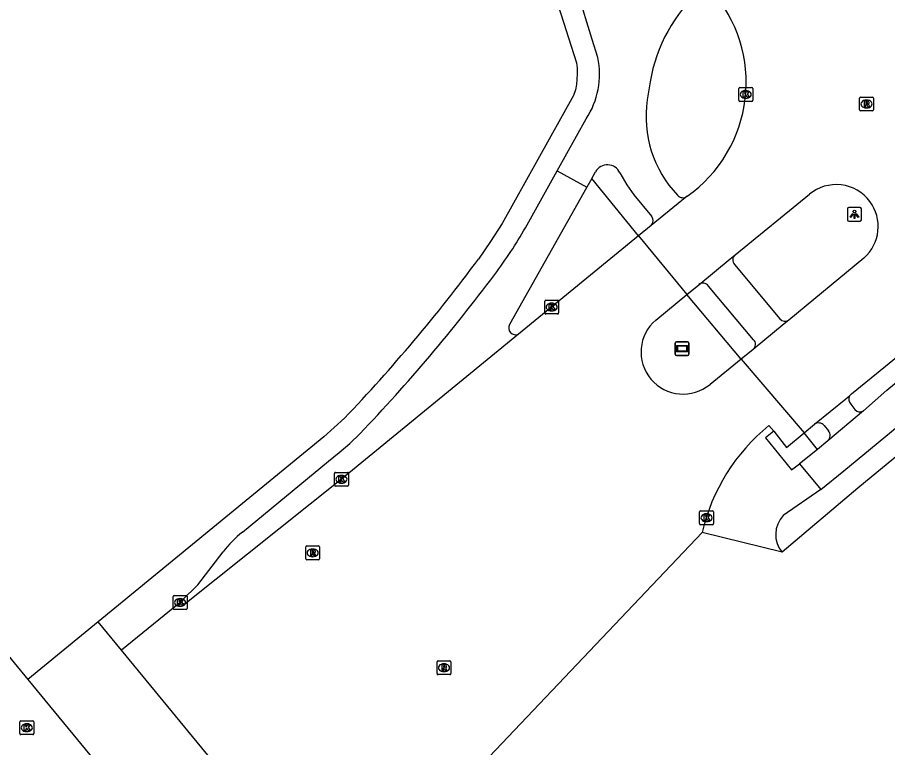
# Model space of a CAD drawing. Extents: x 156141 to 158132, y 385651 to 388399.
# Drawn here: x 157052.6 to 157115.3, y 386321.6 to 386374.2 of the extents above; entities that cross this region are included whole.
import ezdxf

# ---------------------------------------------------------------- set-up
doc = ezdxf.new("R2010")
doc.units = 0
for name, color, linetype in [('IMGEO_Erf', 7, 'Continuous'), ('IMGEO_Fietspad_gesloten', 7, 'Continuous'), ('IMGEO_Fietspad_open', 7, 'Continuous'), ('IMGEO_Kolk', 7, 'Continuous'), ('IMGEO_Lichtpunt', 7, 'Continuous'), ('IMGEO_Pand', 7, 'Continuous'), ('IMGEO_Reclamebord', 7, 'Continuous'), ('IMGEO_Rijbaan_lokaal_gesloten', 7, 'Continuous'), ('IMGEO_Rioolput', 7, 'Continuous'), ('IMGEO_Voetpad_open', 7, 'Continuous')]:
    doc.layers.add(name, color=color, linetype=linetype)

msp = doc.modelspace()

# ---------------------------------------------------------------- linework, layer by layer
at = {"layer": 'IMGEO_Erf'}
msp.add_lwpolyline([(157058.397, 386330.643), (157053.342, 386326.489)], dxfattribs=at)
at = {"layer": 'IMGEO_Fietspad_gesloten'}
for points in [[(157110.471, 386340.192), (157112.114, 386341.547), (157123.382, 386350.841), (157148.12, 386371.181), (157163.545, 386383.881)], [(157113.537, 386345.866), (157115.219, 386347.356), (157128.293, 386358.173), (157146.236, 386372.703)], [(157089.178, 386359.06), (157091.475, 386363.174)], [(157091.475, 386363.174), (157093.603, 386361.995)], [(157093.603, 386361.995), (157088.029, 386352.092)], [(157113.537, 386345.866), (157110.966, 386343.707)], [(157068.8, 386337.123), (157074.989, 386342.223), (157075.755, 386342.857), (157076.534, 386343.515), (157077.259, 386344.216)], [(157107.075, 386344.39), (157106.47, 386343.924), (157108.35, 386341.605), (157108.934, 386342.043)], [(157110.966, 386343.707), (157110.221, 386343.082)], [(157110.221, 386343.082), (157108.934, 386342.043)], [(157108.934, 386342.043), (157110.471, 386340.192)], [(157110.471, 386340.192), (157107.758, 386338.314)], [(157107.677, 386335.667), (157101.909, 386337.094)], [(157064.3, 386332.053), (157064.435, 386332.182), (157065.567, 386333.322), (157067.4, 386335.706)]]:
    msp.add_lwpolyline(points, dxfattribs=at)
for centre, radius, start, end in [((157061.422, 386374.818), 31.917, 323.1843, 330.41468), ((156985.554, 386431.699), 126.74, 316.34976, 323.15112), ((157088.481, 386351.858), 0.509, 152.60164, 294.11077), ((157109.205, 386336.945), 1.992, 136.59034, 219.90417), ((157074.356, 386330.233), 8.851, 128.88472, 141.80681)]:
    msp.add_arc(centre, radius, start, end, dxfattribs=at)
at = {"layer": 'IMGEO_Fietspad_open'}
for points in [[(157094.403, 386371.327), (157094, 386372.63), (157092.947, 386376.03)], [(157098.168, 386369.574), (157097.959, 386368.278)], [(157091.475, 386363.174), (157093.559, 386366.908)], [(157093.959, 386362.621), (157094.229, 386363.1)], [(157095.983, 386363.029), (157096.491, 386362.16), (157096.998, 386361.437), (157098.272, 386359.896)], [(157093.959, 386362.621), (157093.603, 386361.995)], [(157104.249, 386356.411), (157107.521, 386352.504)], [(157105.62, 386350.993), (157102.376, 386354.86)], [(157112.615, 386346.35), (157112.92, 386345.961)], [(157110.706, 386344.8), (157111.019, 386344.42)]]:
    msp.add_lwpolyline(points, dxfattribs=at)
for centre, radius, start, end in [((157109.196, 386367.798), 11.17, 131.07318, 170.85276), ((157088.639, 386370.138), 5.885, 326.71508, 11.65913), ((157106.03, 386367.065), 8.161, 171.45611, 223.76688), ((157095.088, 386362.61), 0.988, 25.05414, 150.30985), ((157100.527, 386361.719), 0.492, 217.40883, 307.95462), ((157097.91, 386359.578), 0.481, 312.90211, 41.28778), ((157104.603, 386356.742), 0.485, 130.70285, 223.07369), ((157101.976, 386354.57), 0.494, 35.99674, 128.17565), ((157107.895, 386352.795), 0.474, 217.89121, 304.17274), ((157105.274, 386350.655), 0.483, 310.32297, 44.32466), ((157112.95, 386346.696), 0.481, 148.11397, 225.94797), ((157113.279, 386346.241), 0.455, 217.94992, 304.5438), ((157110.302, 386344.465), 0.525, 39.72306, 125.46949), ((157110.642, 386344.09), 0.501, 310.23899, 41.25862)]:
    msp.add_arc(centre, radius, start, end, dxfattribs=at)
at = {"layer": 'IMGEO_Kolk'}
for p, q in [((157104.554, 386368.247), (157104.554, 386369.099)), ((157104.629, 386369.173), (157105.481, 386369.173)), ((157105.042, 386368.953), (157105.067, 386368.953)), ((157105.555, 386369.099), (157105.555, 386368.247)), ((157105.481, 386368.173), (157104.629, 386368.173)), ((157105.065, 386368.393), (157105.04, 386368.393)), ((157090.574, 386352.918), (157090.574, 386353.77)), ((157090.649, 386353.844), (157091.501, 386353.844)), ((157091.062, 386353.624), (157091.087, 386353.624)), ((157091.575, 386353.77), (157091.575, 386352.918)), ((157091.085, 386353.064), (157091.06, 386353.064)), ((157091.501, 386352.844), (157090.649, 386352.844)), ((157075.424, 386340.502), (157075.424, 386341.354)), ((157075.499, 386341.428), (157076.351, 386341.428)), ((157075.912, 386341.208), (157075.937, 386341.208)), ((157076.425, 386341.354), (157076.425, 386340.502)), ((157076.351, 386340.428), (157075.499, 386340.428)), ((157075.935, 386340.648), (157075.91, 386340.648)), ((157101.731, 386337.731), (157101.731, 386338.583)), ((157101.806, 386338.657), (157102.658, 386338.657)), ((157102.732, 386338.583), (157102.732, 386337.731)), ((157102.219, 386338.437), (157102.244, 386338.437)), ((157102.658, 386337.657), (157101.806, 386337.657)), ((157102.242, 386337.877), (157102.217, 386337.877)), ((157063.8, 386331.626), (157063.8, 386332.478)), ((157063.875, 386332.552), (157064.727, 386332.552)), ((157064.288, 386332.332), (157064.313, 386332.332)), ((157064.801, 386332.478), (157064.801, 386331.626)), ((157064.311, 386331.772), (157064.286, 386331.772)), ((157064.727, 386331.552), (157063.875, 386331.552)), ((157052.828, 386323.521), (157053.68, 386323.521)), ((157052.753, 386322.595), (157052.753, 386323.447)), ((157053.241, 386323.301), (157053.266, 386323.301)), ((157053.754, 386323.447), (157053.754, 386322.595)), ((157053.68, 386322.521), (157052.828, 386322.521)), ((157053.264, 386322.741), (157053.239, 386322.741))]:
    msp.add_line(p, q, dxfattribs=at)
for points in [[(157104.554, 386368.247), (157104.554, 386369.099)], [(157104.629, 386369.173), (157105.481, 386369.173)], [(157104.875, 386368.873), (157104.998, 386368.873), (157104.998, 386368.722), (157105.128, 386368.873), (157105.292, 386368.873), (157105.146, 386368.722), (157105.299, 386368.473), (157105.147, 386368.473), (157105.062, 386368.637), (157104.998, 386368.57), (157104.998, 386368.473), (157104.875, 386368.473), (157104.875, 386368.873)], [(157105.555, 386369.099), (157105.555, 386368.247)], [(157105.481, 386368.173), (157104.629, 386368.173)], [(157090.574, 386352.918), (157090.574, 386353.77)], [(157090.649, 386353.844), (157091.501, 386353.844)], [(157091.575, 386353.77), (157091.575, 386352.918)], [(157090.895, 386353.544), (157091.018, 386353.544), (157091.018, 386353.393), (157091.148, 386353.544), (157091.312, 386353.544), (157091.166, 386353.393), (157091.319, 386353.144), (157091.167, 386353.144), (157091.082, 386353.308), (157091.018, 386353.241), (157091.018, 386353.144), (157090.895, 386353.144), (157090.895, 386353.544)], [(157091.501, 386352.844), (157090.649, 386352.844)], [(157075.424, 386340.502), (157075.424, 386341.354)], [(157075.499, 386341.428), (157076.351, 386341.428)], [(157075.745, 386341.128), (157075.868, 386341.128), (157075.868, 386340.977), (157075.998, 386341.128), (157076.162, 386341.128), (157076.016, 386340.977), (157076.169, 386340.728), (157076.017, 386340.728), (157075.932, 386340.892), (157075.868, 386340.825), (157075.868, 386340.728), (157075.745, 386340.728), (157075.745, 386341.128)], [(157076.425, 386341.354), (157076.425, 386340.502)], [(157076.351, 386340.428), (157075.499, 386340.428)], [(157101.731, 386337.731), (157101.731, 386338.583)], [(157101.806, 386338.657), (157102.658, 386338.657)], [(157102.732, 386338.583), (157102.732, 386337.731)], [(157102.052, 386338.357), (157102.175, 386338.357), (157102.175, 386338.206), (157102.305, 386338.357), (157102.469, 386338.357), (157102.323, 386338.206), (157102.476, 386337.957), (157102.324, 386337.957), (157102.239, 386338.121), (157102.175, 386338.054), (157102.175, 386337.957), (157102.052, 386337.957), (157102.052, 386338.357)], [(157102.658, 386337.657), (157101.806, 386337.657)], [(157063.8, 386331.626), (157063.8, 386332.478)], [(157063.875, 386332.552), (157064.727, 386332.552)], [(157064.121, 386332.252), (157064.244, 386332.252), (157064.244, 386332.101), (157064.374, 386332.252), (157064.538, 386332.252), (157064.392, 386332.101), (157064.545, 386331.852), (157064.393, 386331.852), (157064.308, 386332.016), (157064.244, 386331.949), (157064.244, 386331.852), (157064.121, 386331.852), (157064.121, 386332.252)], [(157064.801, 386332.478), (157064.801, 386331.626)], [(157064.727, 386331.552), (157063.875, 386331.552)], [(157052.828, 386323.521), (157053.68, 386323.521)], [(157052.753, 386322.595), (157052.753, 386323.447)], [(157053.074, 386323.221), (157053.197, 386323.221), (157053.197, 386323.07), (157053.327, 386323.221), (157053.491, 386323.221), (157053.345, 386323.07), (157053.498, 386322.821), (157053.346, 386322.821), (157053.261, 386322.985), (157053.197, 386322.918), (157053.197, 386322.821), (157053.074, 386322.821), (157053.074, 386323.221)], [(157053.754, 386323.447), (157053.754, 386322.595)], [(157053.68, 386322.521), (157052.828, 386322.521)]]:
    msp.add_lwpolyline(points, dxfattribs=at)
for centre, start, end in [((157104.631, 386369.097), 91.55205, 178.44795), ((157104.631, 386369.097), 91.55205, 178.44795), ((157105.479, 386369.097), 1.55205, 88.44795), ((157105.479, 386369.097), 1.55205, 88.44795), ((157104.631, 386368.249), 181.55205, 268.44795), ((157104.631, 386368.249), 181.55205, 268.44795), ((157105.479, 386368.249), 271.55205, 358.44795), ((157105.479, 386368.249), 271.55205, 358.44795), ((157090.651, 386353.768), 91.55205, 178.44795), ((157090.651, 386353.768), 91.55205, 178.44795), ((157091.499, 386353.768), 1.55205, 88.44795), ((157091.499, 386353.768), 1.55205, 88.44795), ((157090.651, 386352.92), 181.55205, 268.44795), ((157090.651, 386352.92), 181.55205, 268.44795), ((157091.499, 386352.92), 271.55205, 358.44795), ((157091.499, 386352.92), 271.55205, 358.44795), ((157075.501, 386341.352), 91.55205, 178.44795), ((157075.501, 386341.352), 91.55205, 178.44795), ((157076.349, 386341.352), 1.55205, 88.44795), ((157076.349, 386341.352), 1.55205, 88.44795), ((157075.501, 386340.504), 181.55205, 268.44795), ((157075.501, 386340.504), 181.55205, 268.44795), ((157076.349, 386340.504), 271.55205, 358.44795), ((157076.349, 386340.504), 271.55205, 358.44795), ((157101.808, 386338.581), 91.55205, 178.44795), ((157101.808, 386338.581), 91.55205, 178.44795), ((157102.656, 386338.581), 1.55205, 88.44795), ((157102.656, 386338.581), 1.55205, 88.44795), ((157101.808, 386337.733), 181.55205, 268.44795), ((157101.808, 386337.733), 181.55205, 268.44795), ((157102.656, 386337.733), 271.55205, 358.44795), ((157102.656, 386337.733), 271.55205, 358.44795), ((157063.877, 386332.476), 91.55205, 178.44795), ((157063.877, 386332.476), 91.55205, 178.44795), ((157064.725, 386332.476), 1.55205, 88.44795), ((157064.725, 386332.476), 1.55205, 88.44795), ((157063.877, 386331.628), 181.55205, 268.44795), ((157063.877, 386331.628), 181.55205, 268.44795), ((157064.725, 386331.628), 271.55205, 358.44795), ((157064.725, 386331.628), 271.55205, 358.44795), ((157052.83, 386323.445), 91.55205, 178.44795), ((157052.83, 386323.445), 91.55205, 178.44795), ((157053.678, 386323.445), 1.55205, 88.44795), ((157053.678, 386323.445), 1.55205, 88.44795), ((157052.83, 386322.597), 181.55205, 268.44795), ((157052.83, 386322.597), 181.55205, 268.44795), ((157053.678, 386322.597), 271.55205, 358.44795), ((157053.678, 386322.597), 271.55205, 358.44795)]:
    msp.add_arc(centre, 0.0765, start, end, dxfattribs=at)
for centre, major_axis, ratio, start_param, end_param in [((157105.041, 386368.673), (-0.387, 0.002), 0.722429, 4.712389, 7.853982), ((157105.066, 386368.673), (-0.39, 0.002), 0.717154, 1.570796, 4.712389), ((157091.061, 386353.344), (-0.387, 0.002), 0.722429, 4.712389, 7.853982), ((157091.086, 386353.344), (-0.39, 0.002), 0.717154, 1.570796, 4.712389), ((157075.911, 386340.928), (-0.387, 0.002), 0.722429, 4.712389, 7.853982), ((157075.936, 386340.928), (-0.39, 0.002), 0.717154, 1.570796, 4.712389), ((157102.218, 386338.157), (-0.387, 0.002), 0.722429, 4.712389, 7.853982), ((157102.243, 386338.157), (-0.39, 0.002), 0.717154, 1.570796, 4.712389), ((157064.287, 386332.052), (-0.387, 0.002), 0.722429, 4.712389, 7.853982), ((157064.312, 386332.052), (-0.39, 0.002), 0.717154, 1.570796, 4.712389), ((157053.24, 386323.021), (-0.387, 0.002), 0.722429, 4.712389, 7.853982), ((157053.265, 386323.021), (-0.39, 0.002), 0.717154, 1.570796, 4.712389)]:
    msp.add_ellipse(centre, major_axis=major_axis, ratio=ratio, start_param=start_param, end_param=end_param, dxfattribs=at)
at = {"layer": 'IMGEO_Lichtpunt'}
for p, q in [((157113.289, 386360.523), (157112.481, 386360.523)), ((157113.289, 386360.523), (157112.481, 386360.523)), ((157112.387, 386360.428), (157112.387, 386359.621)), ((157112.387, 386360.428), (157112.387, 386359.621)), ((157113.383, 386359.621), (157113.383, 386360.428)), ((157113.383, 386359.621), (157113.383, 386360.428)), ((157112.481, 386359.527), (157113.289, 386359.527)), ((157112.481, 386359.527), (157113.289, 386359.527))]:
    msp.add_line(p, q, dxfattribs=at)
for points in [[(157112.761, 386360.092), (157112.8, 386360.064), (157112.612, 386359.802), (157112.574, 386359.829), (157112.761, 386360.092)], [(157112.863, 386360.044), (157112.91, 386360.044), (157112.91, 386359.722), (157112.863, 386359.722), (157112.863, 386360.044)], [(157112.973, 386360.064), (157113.011, 386360.091), (157113.198, 386359.829), (157113.159, 386359.801), (157112.973, 386360.064)]]:
    msp.add_lwpolyline(points, dxfattribs=at)
msp.add_circle((157112.886, 386360.226), 0.0994, dxfattribs=at)
for centre, start, end in [((157112.481, 386360.428), 90, 180), ((157112.481, 386360.428), 90, 180), ((157113.289, 386360.428), 0, 90), ((157113.289, 386360.428), 0, 90), ((157112.481, 386359.621), 180, 270), ((157112.481, 386359.621), 180, 270), ((157113.289, 386359.621), 270, 0), ((157113.289, 386359.621), 270, 360)]:
    msp.add_arc(centre, 0.0946, start, end, dxfattribs=at)
at = {"layer": 'IMGEO_Pand'}
for points in [[(156998.629, 386281.535), (156988.881, 386285.667), (157047.403, 386333.711), (157053.342, 386326.489)], [(157053.342, 386326.489), (157058.141, 386320.653)]]:
    msp.add_lwpolyline(points, dxfattribs=at)
at = {"layer": 'IMGEO_Reclamebord'}
for p, q in [((157099.975, 386349.947), (157099.975, 386350.747)), ((157099.975, 386350.747), (157099.975, 386349.947)), ((157100.075, 386350.847), (157100.865, 386350.847)), ((157100.865, 386350.847), (157100.075, 386350.847)), ((157100.965, 386350.747), (157100.965, 386349.947)), ((157100.965, 386349.947), (157100.965, 386350.747)), ((157100.865, 386349.847), (157100.075, 386349.847)), ((157100.075, 386349.847), (157100.865, 386349.847))]:
    msp.add_line(p, q, dxfattribs=at)
for points in [[(157100.076, 386350.579), (157100.864, 386350.579), (157100.864, 386350.115), (157100.076, 386350.115), (157100.076, 386350.579)], [(157100.141, 386350.514), (157100.141, 386350.18), (157100.799, 386350.18), (157100.799, 386350.514), (157100.141, 386350.514)]]:
    msp.add_lwpolyline(points, dxfattribs=at)
for centre, start, end in [((157100.075, 386350.747), 90, 180), ((157100.075, 386350.747), 90, 180), ((157100.865, 386350.747), 0, 90), ((157100.865, 386350.747), 360, 90), ((157100.075, 386349.947), 180, 270), ((157100.075, 386349.947), 180, 270), ((157100.865, 386349.947), 270, 0), ((157100.865, 386349.947), 270, 0)]:
    msp.add_arc(centre, 0.1, start, end, dxfattribs=at)
at = {"layer": 'IMGEO_Rijbaan_lokaal_gesloten'}
for points in [[(157112.541, 386346.95), (157112.664, 386347.083), (157115.131, 386349.076), (157145.166, 386373.702)], [(157100.829, 386361.331), (157100.457, 386361.029), (157098.238, 386359.226)], [(157104.287, 386357.11), (157109.637, 386361.474)], [(157098.238, 386359.226), (157097.334, 386358.483)], [(157097.334, 386358.483), (157088.689, 386351.393)], [(157097.334, 386358.483), (157100.809, 386354.251)], [(157101.671, 386354.958), (157103.922, 386356.81), (157104.287, 386357.11)], [(157113.574, 386356.875), (157108.161, 386352.403)], [(157100.809, 386354.251), (157101.671, 386354.958)], [(157098.58, 386352.409), (157100.809, 386354.251)], [(157108.161, 386352.403), (157107.828, 386352.13), (157105.587, 386350.287)], [(157088.689, 386351.393), (157075.926, 386340.926), (157064.642, 386331.927), (157064.3, 386332.053)], [(157105.587, 386350.287), (157104.724, 386349.584)], [(157104.724, 386349.584), (157102.481, 386347.77)], [(157104.724, 386349.584), (157109.263, 386344.286)], [(157109.998, 386344.892), (157112.266, 386346.727), (157112.541, 386346.95)], [(157106.725, 386344.796), (157107.075, 386344.39)], [(157109.263, 386344.286), (157109.998, 386344.892)], [(157107.075, 386344.39), (157107.986, 386343.215), (157109.263, 386344.286)], [(157101.909, 386337.094), (157075.753, 386309.542), (157060.074, 386328.604)], [(157064.3, 386332.053), (157060.074, 386328.604)]]:
    msp.add_lwpolyline(points, dxfattribs=at)
for centre, radius, start, end in [((157095.051, 386369.536), 10.035, 305.15613, 41.49671), ((157111.569, 386359.142), 3.029, 36.82998, 129.63283), ((157111.571, 386359.143), 3.026, 311.45353, 36.82518), ((157100.545, 386350.101), 3.031, 130.4106, 309.7113), ((157115.55, 386333.921), 14.005, 129.05881, 166.90636)]:
    msp.add_arc(centre, radius, start, end, dxfattribs=at)
at = {"layer": 'IMGEO_Rioolput'}
for p, q in [((157113.255, 386367.558), (157113.255, 386368.41)), ((157113.33, 386368.484), (157114.182, 386368.484)), ((157113.743, 386368.264), (157113.768, 386368.264)), ((157114.256, 386368.41), (157114.256, 386367.558)), ((157114.182, 386367.484), (157113.33, 386367.484)), ((157113.766, 386367.704), (157113.741, 386367.704)), ((157073.353, 386335.197), (157073.353, 386336.049)), ((157073.428, 386336.123), (157074.28, 386336.123)), ((157074.354, 386336.049), (157074.354, 386335.197)), ((157073.841, 386335.903), (157073.866, 386335.903)), ((157074.28, 386335.123), (157073.428, 386335.123)), ((157073.864, 386335.343), (157073.839, 386335.343)), ((157082.811, 386326.92), (157082.811, 386327.772)), ((157082.886, 386327.846), (157083.738, 386327.846)), ((157083.299, 386327.626), (157083.324, 386327.626)), ((157083.812, 386327.772), (157083.812, 386326.92)), ((157083.738, 386326.846), (157082.886, 386326.846)), ((157083.322, 386327.066), (157083.297, 386327.066))]:
    msp.add_line(p, q, dxfattribs=at)
for points in [[(157113.255, 386367.558), (157113.255, 386368.41)], [(157113.33, 386368.484), (157114.182, 386368.484)], [(157113.844, 386368.182), (157113.592, 386368.184), (157113.592, 386367.784)], [(157113.77, 386368.103), (157113.716, 386368.103), (157113.716, 386368.022)], [(157113.716, 386368.022), (157113.768, 386368.022)], [(157114.256, 386368.41), (157114.256, 386367.558)], [(157114.182, 386367.484), (157113.33, 386367.484)], [(157113.592, 386367.784), (157113.716, 386367.784), (157113.716, 386367.946), (157113.727, 386367.946)], [(157113.774, 386367.917), (157113.845, 386367.784), (157113.985, 386367.784), (157113.92, 386367.91)], [(157073.353, 386335.197), (157073.353, 386336.049)], [(157073.428, 386336.123), (157074.28, 386336.123)], [(157074.354, 386336.049), (157074.354, 386335.197)], [(157073.942, 386335.821), (157073.69, 386335.823), (157073.69, 386335.423)], [(157073.69, 386335.423), (157073.814, 386335.423), (157073.814, 386335.585), (157073.825, 386335.585)], [(157073.868, 386335.742), (157073.814, 386335.742), (157073.814, 386335.661)], [(157073.814, 386335.661), (157073.866, 386335.661)], [(157073.872, 386335.556), (157073.943, 386335.423), (157074.083, 386335.423), (157074.018, 386335.549)], [(157074.28, 386335.123), (157073.428, 386335.123)], [(157082.811, 386326.92), (157082.811, 386327.772)], [(157082.886, 386327.846), (157083.738, 386327.846)], [(157083.4, 386327.544), (157083.148, 386327.546), (157083.148, 386327.146)], [(157083.148, 386327.146), (157083.272, 386327.146), (157083.272, 386327.308), (157083.283, 386327.308)], [(157083.326, 386327.465), (157083.272, 386327.465), (157083.272, 386327.384)], [(157083.272, 386327.384), (157083.324, 386327.384)], [(157083.33, 386327.279), (157083.401, 386327.146), (157083.541, 386327.146), (157083.476, 386327.272)], [(157083.812, 386327.772), (157083.812, 386326.92)], [(157083.738, 386326.846), (157082.886, 386326.846)]]:
    msp.add_lwpolyline(points, dxfattribs=at)
for centre, radius, start, end in [((157113.332, 386368.408), 0.0765, 91.55205, 178.44795), ((157113.332, 386368.408), 0.0765, 91.55205, 178.44795), ((157113.752, 386368.211), 0.19, 274.7715, 282.96867), ((157113.776, 386368.007), 0.0964, 77.00612, 93.18647), ((157113.79, 386368.064), 0.0378, 276.66336, 79.67722), ((157113.843, 386368.072), 0.109, 350.36119, 89.41601), ((157113.841, 386368.072), 0.112, 277.58423, 350.98172), ((157114.18, 386368.408), 0.0765, 1.55205, 88.44795), ((157114.18, 386368.408), 0.0765, 1.55205, 88.44795), ((157113.332, 386367.56), 0.0765, 181.55205, 268.44795), ((157113.332, 386367.56), 0.0765, 181.55205, 268.44795), ((157113.726, 386367.893), 0.0533, 26.02933, 88.69889), ((157113.825, 386367.857), 0.108, 29.51342, 73.79051), ((157114.18, 386367.56), 0.0765, 271.55205, 358.44795), ((157114.18, 386367.56), 0.0765, 271.55205, 358.44795), ((157073.43, 386336.047), 0.0765, 91.55205, 178.44795), ((157073.43, 386336.047), 0.0765, 91.55205, 178.44795), ((157074.278, 386336.047), 0.0765, 1.55205, 88.44795), ((157074.278, 386336.047), 0.0765, 1.55205, 88.44795), ((157073.824, 386335.532), 0.0533, 26.02933, 88.69889), ((157073.85, 386335.85), 0.19, 274.7715, 282.96867), ((157073.874, 386335.646), 0.0964, 77.00612, 93.18647), ((157073.888, 386335.703), 0.0378, 276.66336, 79.67722), ((157073.941, 386335.711), 0.109, 350.36119, 89.41601), ((157073.939, 386335.711), 0.112, 277.58423, 350.98172), ((157073.923, 386335.496), 0.108, 29.51342, 73.79051), ((157073.43, 386335.199), 0.0765, 181.55205, 268.44795), ((157073.43, 386335.199), 0.0765, 181.55205, 268.44795), ((157074.278, 386335.199), 0.0765, 271.55205, 358.44795), ((157074.278, 386335.199), 0.0765, 271.55205, 358.44795), ((157082.888, 386327.77), 0.0765, 91.55205, 178.44795), ((157082.888, 386327.77), 0.0765, 91.55205, 178.44795), ((157083.282, 386327.255), 0.0533, 26.02933, 88.69889), ((157083.308, 386327.573), 0.19, 274.7715, 282.96867), ((157083.332, 386327.369), 0.0964, 77.00612, 93.18647), ((157083.346, 386327.426), 0.0378, 276.66336, 79.67722), ((157083.399, 386327.434), 0.109, 350.36119, 89.41601), ((157083.397, 386327.434), 0.112, 277.58423, 350.98172), ((157083.381, 386327.219), 0.108, 29.51342, 73.79051), ((157083.736, 386327.77), 0.0765, 1.55205, 88.44795), ((157083.736, 386327.77), 0.0765, 1.55205, 88.44795), ((157082.888, 386326.922), 0.0765, 181.55205, 268.44795), ((157082.888, 386326.922), 0.0765, 181.55205, 268.44795), ((157083.736, 386326.922), 0.0765, 271.55205, 358.44795), ((157083.736, 386326.922), 0.0765, 271.55205, 358.44795)]:
    msp.add_arc(centre, radius, start, end, dxfattribs=at)
for centre, major_axis, ratio, start_param, end_param in [((157113.742, 386367.984), (-0.387, 0.002), 0.722429, 4.712389, 7.853982), ((157113.767, 386367.984), (-0.39, 0.002), 0.717154, 1.570796, 4.712389), ((157073.84, 386335.623), (-0.387, 0.002), 0.722429, 4.712389, 7.853982), ((157073.865, 386335.623), (-0.39, 0.002), 0.717154, 1.570796, 4.712389), ((157083.298, 386327.346), (-0.387, 0.002), 0.722429, 4.712389, 7.853982), ((157083.323, 386327.346), (-0.39, 0.002), 0.717154, 1.570796, 4.712389)]:
    msp.add_ellipse(centre, major_axis=major_axis, ratio=ratio, start_param=start_param, end_param=end_param, dxfattribs=at)
at = {"layer": 'IMGEO_Voetpad_open'}
for points in [[(157091.349, 386375.711), (157092.858, 386370.938), (157092.907, 386370.563), (157092.908, 386370.154), (157092.851, 386369.393), (157092.796, 386368.992), (157092.641, 386368.584), (157087.495, 386359.367), (157086.656, 386358.062), (157085.798, 386356.793)], [(157097.334, 386358.483), (157093.959, 386362.621)], [(157104.724, 386349.584), (157100.809, 386354.251)], [(157126.792, 386351.534), (157118.318, 386344.559), (157113.127, 386340.298), (157107.677, 386335.667)], [(157076.142, 386345.323), (157075.413, 386344.654), (157074.651, 386343.993), (157058.397, 386330.643)], [(157110.221, 386343.082), (157109.263, 386344.286)], [(157060.074, 386328.604), (157058.397, 386330.643)]]:
    msp.add_lwpolyline(points, dxfattribs=at)
msp.add_arc((156986.416, 386430.658), 123.826, 316.4368, 323.37861, dxfattribs=at)

doc.saveas('drawing.dxf')
